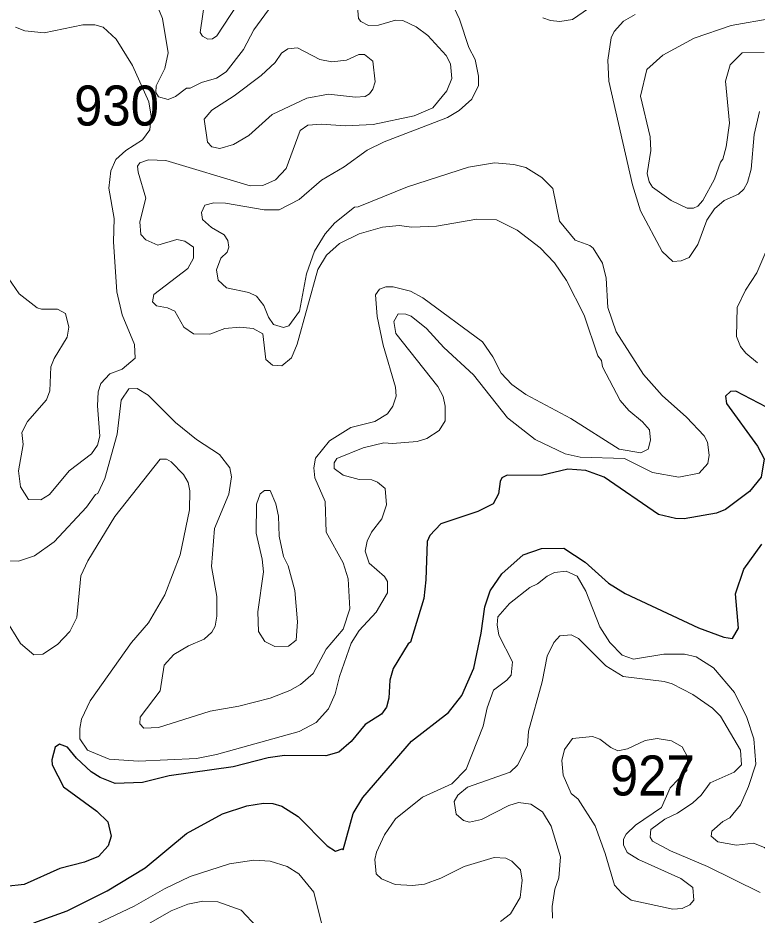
# Model space of a CAD drawing. Extents: x 763.2 to 816.8, y 7896.5 to 7952.7.
# Drawn here: x 770.229 to 773.182, y 7935.931 to 7939.514 of the extents above; entities that cross this region are included whole.
import ezdxf

# ---------------------------------------------------------------- set-up
doc = ezdxf.new("R2010")
doc.units = 0
doc.header["$LTSCALE"] = 0.064
doc.layers.add('1', color=7, linetype='Continuous', lineweight=25)
doc.layers.add('2', color=7, linetype='Continuous', lineweight=13)
doc.layers.add('21', color=7, linetype='Continuous')

msp = doc.modelspace()

# ---------------------------------------------------------------- linework, layer by layer
at = {"layer": '1'}
for points in [[(773.2812, 7937.9273), (773.0967, 7938.0238), (773.0756, 7938.0219), (773.0558, 7938.0031), (773.0605, 7937.9739)], [(773.0605, 7937.9739), (773.1835, 7937.8044), (773.211, 7937.7528), (773.1984, 7937.6801), (773.1522, 7937.6223), (773.0562, 7937.5513)], [(773.0562, 7937.5513), (773.0195, 7937.5363), (772.8901, 7937.5136), (772.8557, 7937.5154), (772.7882, 7937.5314), (772.5712, 7937.6807), (772.4982, 7937.7073), (772.4259, 7937.7122), (772.3191, 7937.6865), (772.1834, 7937.6877), (772.1626, 7937.6769), (772.1553, 7937.6633), (772.1493, 7937.6133), (772.1276, 7937.5741), (772.0669, 7937.543), (771.9188, 7937.4939), (771.8743, 7937.4467), (771.8639, 7937.4234), (771.8591, 7937.27), (771.8507, 7937.1955), (771.7971, 7937.0204), (771.7875, 7937.0141), (771.7275, 7936.9153), (771.7144, 7936.8693), (771.711, 7936.7978), (771.7012, 7936.7616), (771.6807, 7936.7328), (771.6157, 7936.6917), (771.5596, 7936.6239), (771.5108, 7936.5812), (771.4588, 7936.567), (771.2936, 7936.5683), (771.2287, 7936.5585), (771.0881, 7936.5226), (770.8333, 7936.4877), (770.7265, 7936.4602), (770.6175, 7936.4569), (770.5566, 7936.4801), (770.5209, 7936.5034), (770.4631, 7936.5576), (770.4265, 7936.6017), (770.3942, 7936.6133), (770.3776, 7936.6015), (770.3635, 7936.5513), (770.3652, 7936.5308), (770.4101, 7936.4434), (770.5435, 7936.3455), (770.5875, 7936.3033), (770.6014, 7936.2456), (770.589, 7936.2073), (770.5506, 7936.1646), (770.4948, 7936.142), (770.3954, 7936.1168), (770.2539, 7936.0529), (770.1802, 7936.0457)], [(770.292, 7935.8995), (770.4249, 7935.9477), (770.5852, 7936.0279), (770.7366, 7936.119), (770.9019, 7936.2574), (771.0455, 7936.3352), (771.1433, 7936.3679), (771.2097, 7936.3779), (771.2466, 7936.376), (771.2827, 7936.366), (771.3488, 7936.3241), (771.4645, 7936.2073), (771.4975, 7936.1862), (771.5237, 7936.1949), (771.5285, 7936.1915), (771.568, 7936.3368), (771.607, 7936.4003), (771.8008, 7936.6255), (771.9496, 7936.74), (772.0021, 7936.8076), (772.0499, 7936.917), (772.0802, 7937.0569), (772.0939, 7937.1618), (772.1162, 7937.226), (772.1619, 7937.2938), (772.2478, 7937.37), (772.3208, 7937.3951), (772.41, 7937.3964), (772.4949, 7937.341), (772.5884, 7937.2561), (772.6544, 7937.2154), (772.9478, 7937.0783), (773.0492, 7937.041), (773.0836, 7937.0356), (773.1076, 7937.0774), (773.0964, 7937.2137), (773.1293, 7937.313), (773.2012, 7937.413)]]:
    msp.add_lwpolyline(points, dxfattribs=at)
at = {"layer": '2'}
for points in [[(770.9762, 7939.5948), (770.9569, 7939.4564), (770.9667, 7939.4416), (770.9877, 7939.4299), (771.0064, 7939.4304), (771.0238, 7939.4431), (771.1605, 7939.6533)], [(770.7698, 7939.5998), (770.8069, 7939.512), (770.8283, 7939.3754), (770.8152, 7939.3122), (770.7804, 7939.2429), (770.7793, 7939.2162), (770.7898, 7939.1994), (770.8287, 7939.1883), (770.8583, 7939.2001), (770.9027, 7939.234), (770.917, 7939.2345), (770.9626, 7939.2569), (771.0224, 7939.2737), (771.0603, 7939.2995), (771.1299, 7939.389), (771.1718, 7939.467), (771.2301, 7939.5464)], [(771.5845, 7939.5744), (771.5896, 7939.5124), (771.5988, 7939.5001), (771.6296, 7939.4841), (771.6691, 7939.4857), (771.7374, 7939.5051), (771.7671, 7939.5037), (771.8196, 7939.4792), (771.867, 7939.4445), (771.9393, 7939.364), (771.957, 7939.3307), (771.9623, 7939.2728), (771.9429, 7939.2237), (771.886, 7939.1553), (771.8119, 7939.1228), (771.6477, 7939.0894), (771.5358, 7939.0832), (771.4414, 7939.0897), (771.3865, 7939.0858), (771.3559, 7939.0642), (771.301, 7938.9128), (771.2582, 7938.8681), (771.2071, 7938.845), (771.1561, 7938.8432), (770.8193, 7938.9448), (770.7503, 7938.9482), (770.7157, 7938.9354), (770.707, 7938.9226), (770.7084, 7938.8981), (770.7398, 7938.7948), (770.7151, 7938.6994), (770.7201, 7938.6499), (770.7398, 7938.6282), (770.7874, 7938.6072), (770.8641, 7938.629), (770.8952, 7938.6229), (770.9298, 7938.5985), (770.9299, 7938.5549), (770.9076, 7938.5137), (770.7722, 7938.4102), (770.7664, 7938.38), (770.7828, 7938.365), (770.8266, 7938.3561), (770.855, 7938.3428), (770.891, 7938.2793), (770.9296, 7938.2521), (770.9954, 7938.2514), (771.0551, 7938.2742), (771.1159, 7938.2793), (771.169, 7938.2741), (771.2066, 7938.252), (771.2185, 7938.1496), (771.2453, 7938.127), (771.2829, 7938.1252), (771.322, 7938.1573), (771.3448, 7938.2111), (771.4267, 7938.5095), (771.462, 7938.5665)], [(771.9598, 7939.5797), (771.9929, 7939.5096), (772.0299, 7939.397), (772.0562, 7939.3484), (772.0692, 7939.2812), (772.0692, 7939.2447), (772.0424, 7939.1893), (771.9914, 7939.1451), (771.9446, 7939.117), (771.6923, 7939.0202), (771.624, 7938.986), (771.5328, 7938.92), (771.4419, 7938.8668), (771.3517, 7938.7893), (771.2722, 7938.7479), (771.213, 7938.7478), (771.0585, 7938.774), (771.0118, 7938.7756), (770.9749, 7938.7672), (770.9619, 7938.7371), (770.9667, 7938.709), (771.0021, 7938.6776), (771.0527, 7938.648), (771.0672, 7938.6251), (771.0713, 7938.5984), (771.065, 7938.5792), (771.0394, 7938.5554), (771.022, 7938.5078), (771.0288, 7938.4676), (771.062, 7938.4357), (771.1513, 7938.418), (771.1825, 7938.4033), (771.2105, 7938.3662), (771.2295, 7938.3189), (771.2493, 7938.2896), (771.2904, 7938.278), (771.3117, 7938.285), (771.3543, 7938.3425), (771.3813, 7938.4921), (771.4139, 7938.5825), (771.4567, 7938.6514), (771.4946, 7938.6957), (771.574, 7938.7586), (771.5876, 7938.7595), (771.7856, 7938.84), (772.0283, 7938.9185), (772.1323, 7938.9352), (772.2097, 7938.9289), (772.2582, 7938.9169)], [(772.508, 7939.5515), (772.4441, 7939.5083), (772.394, 7939.5004), (772.3571, 7939.504), (772.3265, 7939.515)], [(773.1919, 7939.1412), (773.1705, 7939.0492), (773.1586, 7938.9099), (773.1442, 7938.8574), (773.1294, 7938.8306), (773.1078, 7938.8105), (773.0499, 7938.785), (773.0116, 7938.7515), (772.9811, 7938.7061), (772.9458, 7938.6095), (772.9102, 7938.5576), (772.8781, 7938.5437), (772.8451, 7938.5409), (772.8029, 7938.5815), (772.7165, 7938.7435), (772.6842, 7938.8474), (772.5903, 7939.2625), (772.5853, 7939.3458), (772.5985, 7939.4356), (772.611, 7939.4606), (772.6482, 7939.501), (772.6954, 7939.5284)], [(773.2101, 7939.3757), (773.1228, 7939.3753), (773.0739, 7939.3265), (773.0554, 7939.2616), (773.0718, 7939.0944), (773.0587, 7938.9999), (773.0454, 7938.95), (773.0357, 7938.9379), (773.0118, 7938.8698), (772.9648, 7938.7857), (772.9452, 7938.7627), (772.9275, 7938.7544), (772.9021, 7938.7546), (772.8392, 7938.7856), (772.7646, 7938.8382), (772.7507, 7938.8596), (772.7431, 7938.8934), (772.7577, 7938.9849), (772.7544, 7939.04), (772.7169, 7939.2024), (772.742, 7939.3084), (772.805, 7939.3653), (772.9309, 7939.4339), (773.0781, 7939.4843), (773.2454, 7939.5138)], [(770.5225, 7937.773), (770.5471, 7937.8073), (770.5554, 7937.8441), (770.5459, 7937.9645), (770.549, 7938.0215), (770.5597, 7938.0538), (770.5954, 7938.0934), (770.645, 7938.1121), (770.6968, 7938.156), (770.6938, 7938.2098), (770.6446, 7938.3281), (770.6232, 7938.4207), (770.6099, 7938.6206), (770.6131, 7938.7139), (770.592, 7938.834), (770.6001, 7938.9039), (770.6201, 7938.9491), (770.6591, 7938.9844), (770.7265, 7939.0272), (770.7559, 7939.0675), (770.761, 7939.1215), (770.7513, 7939.1794), (770.6869, 7939.3244), (770.6212, 7939.4298), (770.5694, 7939.477), (770.5353, 7939.4873), (770.4873, 7939.4873), (770.3331, 7939.4546), (770.2566, 7939.4627), (770.2191, 7939.4772)], [(772.2582, 7938.9169), (772.322, 7938.8775), (772.3663, 7938.8335), (772.3929, 7938.7023), (772.4551, 7938.6268), (772.5143, 7938.606)], [(771.8025, 7938.6787), (771.9015, 7938.6821), (772.0625, 7938.71), (772.1405, 7938.7081), (772.2235, 7938.6664), (772.3153, 7938.5955), (772.3727, 7938.5363), (772.4208, 7938.4659), (772.4906, 7938.3278), (772.546, 7938.1644), (772.5606, 7938.1455), (772.5644, 7938.1211), (772.6351, 7937.9858), (772.6692, 7937.9458), (772.7239, 7937.9009), (772.7525, 7937.869), (772.7564, 7937.8283), (772.7464, 7937.7919), (772.718, 7937.7768), (772.6313, 7937.7923), (772.4373, 7937.9145), (772.2586, 7938.0099), (772.2018, 7938.0499), (772.1597, 7938.0954), (772.1267, 7938.1611), (772.0853, 7938.2205), (771.8468, 7938.3964), (771.7974, 7938.4225), (771.7283, 7938.4404), (771.6989, 7938.4404), (771.6739, 7938.4306), (771.6568, 7938.4078), (771.6634, 7938.3214), (771.6878, 7938.2078), (771.7378, 7938.0393), (771.7404, 7938.0034), (771.7265, 7937.9631), (771.7049, 7937.9334), (771.6548, 7937.9022), (771.559, 7937.879), (771.4731, 7937.8258), (771.417, 7937.7562), (771.4104, 7937.718), (771.4154, 7937.6774), (771.4566, 7937.5833), (771.4596, 7937.4606), (771.5278, 7937.3374), (771.5482, 7937.2736), (771.5547, 7937.1547), (771.5284, 7937.0732), (771.4603, 7936.993), (771.4082, 7936.8954), (771.3582, 7936.8517), (771.3149, 7936.8281), (771.237, 7936.798), (771.1118, 7936.766), (770.9961, 7936.746), (770.7897, 7936.6806), (770.7312, 7936.6775), (770.7153, 7936.6953), (770.7166, 7936.7218), (770.7968, 7936.826), (770.8126, 7936.9287), (770.8521, 7936.9716), (770.9101, 7937.0069), (770.9734, 7937.0336), (771.0032, 7937.0605), (771.0162, 7937.0844), (771.024, 7937.125), (771.024, 7937.2039), (771.0027, 7937.3236), (771.0145, 7937.4748), (771.0718, 7937.6128), (771.0815, 7937.6812), (771.0754, 7937.7176), (771.0334, 7937.7704), (770.9422, 7937.8309), (770.8583, 7937.8981), (770.749, 7938.0071), (770.7049, 7938.0339), (770.6719, 7938.033), (770.6414, 7937.9883), (770.6245, 7937.8522), (770.5753, 7937.6746), (770.5474, 7937.6147), (770.5391, 7937.6115), (770.5025, 7937.5608), (770.3738, 7937.4221), (770.2943, 7937.3658), (770.2307, 7937.345), (770.1905, 7937.3458)], [(771.462, 7938.5665), (771.5132, 7938.6141), (771.592, 7938.6521), (771.6855, 7938.6791), (771.7515, 7938.6852), (771.8025, 7938.6787)], [(773.1842, 7938.1368), (773.137, 7938.1748), (773.1154, 7938.2019), (773.0999, 7938.2425), (773.103, 7938.3575), (773.1359, 7938.4273), (773.1815, 7938.4957), (773.2591, 7938.6804)], [(772.5143, 7938.606), (772.527, 7938.5954), (772.565, 7938.5348), (772.5789, 7938.4753), (772.5853, 7938.3584), (772.6193, 7938.261), (772.7284, 7938.0904), (772.8023, 7938.0068), (772.8998, 7937.9204), (772.9712, 7937.8454), (772.9845, 7937.8202), (772.9911, 7937.7685), (772.985, 7937.7352), (772.951, 7937.6961), (772.8691, 7937.6797), (772.7645, 7937.6985), (772.6521, 7937.7552), (772.4752, 7937.7601), (772.4154, 7937.7735), (772.2949, 7937.83), (772.1846, 7937.9174), (772.0483, 7938.0882), (771.9301, 7938.1984), (771.8605, 7938.2744), (771.7994, 7938.3229), (771.7783, 7938.3318), (771.7479, 7938.3319), (771.7308, 7938.3016), (771.739, 7938.2538), (771.9065, 7938.0427), (771.9279, 7938.0024), (771.9361, 7937.9631), (771.936, 7937.9056), (771.9114, 7937.867), (771.8625, 7937.8352), (771.8244, 7937.8227), (771.7259, 7937.8144), (771.6904, 7937.8174), (771.6081, 7937.7979), (771.5031, 7937.754), (771.4927, 7937.7368), (771.4928, 7937.7143), (771.528, 7937.6881), (771.5927, 7937.6704), (771.643, 7937.6695), (771.666, 7937.6598), (771.6961, 7937.6343), (771.7011, 7937.5701), (771.683, 7937.5138), (771.6419, 7937.4609), (771.6239, 7937.4248), (771.6158, 7937.3849), (771.6321, 7937.3367), (771.6933, 7937.2829), (771.7058, 7937.2637), (771.7059, 7937.2183), (771.6606, 7937.1411), (771.5917, 7937.0681), (771.5596, 7937.0166), (771.5133, 7936.8844), (771.4959, 7936.8141), (771.4698, 7936.7549), (771.4206, 7936.7006), (771.3519, 7936.6648), (771.0214, 7936.5724), (770.9425, 7936.5558), (770.7098, 7936.5456), (770.5938, 7936.5543), (770.507, 7936.59), (770.4764, 7936.6343), (770.4756, 7936.6756), (770.4829, 7936.7134), (770.5176, 7936.7865), (770.6829, 7937.0193), (770.7499, 7937.0983), (770.8162, 7937.21), (770.8771, 7937.3701), (770.9137, 7937.5491), (770.9154, 7937.626), (770.9088, 7937.6582), (770.8908, 7937.691), (770.8415, 7937.7418), (770.822, 7937.7516), (770.7971, 7937.7522), (770.6161, 7937.5228), (770.508, 7937.3459), (770.4799, 7937.2861), (770.4634, 7937.1193), (770.436, 7937.0638), (770.3868, 7937.0111), (770.3279, 7936.9728), (770.2922, 7936.9702), (770.2385, 7937.0152), (770.1768, 7937.1171)], [(770.1895, 7938.476), (770.2331, 7938.413), (770.3053, 7938.3571), (770.323, 7938.3518), (770.3873, 7938.3517), (770.4191, 7938.3335), (770.4323, 7938.2794), (770.4257, 7938.2398), (770.3733, 7938.1545), (770.36, 7938.121), (770.3557, 7938.0245), (770.3424, 7937.9895), (770.2665, 7937.9029)], [(770.2665, 7937.9029), (770.2445, 7937.8588), (770.2498, 7937.8111), (770.2303, 7937.7058), (770.2389, 7937.6411), (770.2712, 7937.5913)], [(770.2712, 7937.5913), (770.3204, 7937.5894), (770.3551, 7937.6107), (770.4336, 7937.7052), (770.5225, 7937.773)], [(772.1568, 7935.9049), (772.1962, 7935.9364), (772.2348, 7936.001), (772.2433, 7936.0699), (772.2364, 7936.1114), (772.2018, 7936.146), (772.1777, 7936.1576), (772.1315, 7936.161), (772.0117, 7936.1248), (771.9183, 7936.0782), (771.8532, 7936.0548), (771.8046, 7936.0493), (771.7364, 7936.0525), (771.6818, 7936.0755), (771.6603, 7936.0957), (771.6552, 7936.153), (771.6616, 7936.1817), (771.693, 7936.2514), (771.7368, 7936.3149), (771.8445, 7936.4017), (771.9629, 7936.4556), (772.0202, 7936.5137), (772.0881, 7936.6861), (772.1039, 7936.7583), (772.1288, 7936.8297), (772.182, 7936.869), (772.1993, 7936.889), (772.2054, 7936.9425), (772.1507, 7937.0492), (772.1434, 7937.0903), (772.1468, 7937.1223), (772.1925, 7937.175), (772.2736, 7937.2397), (772.3044, 7937.2546), (772.3427, 7937.2844), (772.3725, 7937.2988), (772.4197, 7937.3049), (772.4631, 7937.2851), (772.4978, 7937.2249), (772.5543, 7937.0829), (772.594, 7937.02), (772.6435, 7936.9693), (772.6889, 7936.9532), (772.8098, 7936.9727), (772.8919, 7936.9729), (772.9385, 7936.9629), (773.0081, 7936.9181)], [(772.1951, 7936.5011), (772.225, 7936.5303), (772.2646, 7936.6088), (772.2682, 7936.6655), (772.3237, 7936.8621), (772.3431, 7936.9647), (772.3697, 7937.0199), (772.3944, 7937.0469), (772.4388, 7937.0504), (772.4684, 7937.0353), (772.5776, 7936.9262), (772.6467, 7936.8843), (772.8111, 7936.8641), (772.8433, 7936.8545), (772.9255, 7936.8118), (773.0038, 7936.7579), (773.0362, 7936.7259), (773.1161, 7936.5899), (773.1194, 7936.5304), (773.0899, 7936.5014), (772.9941, 7936.4589), (772.9585, 7936.4095), (772.925, 7936.3791), (772.864, 7936.3382), (772.8132, 7936.3134), (772.7575, 7936.2721), (772.7547, 7936.2422), (772.7646, 7936.2268), (772.8361, 7936.1876), (772.984, 7936.125), (773.1949, 7936.0211)], [(773.0081, 7936.9181), (773.0917, 7936.8195), (773.1414, 7936.7205), (773.1688, 7936.6354), (773.1768, 7936.5341), (773.1482, 7936.4444)], [(772.0087, 7936.3093), (771.9794, 7936.3334), (771.9723, 7936.3848), (771.9863, 7936.41), (772.0243, 7936.4415), (772.1951, 7936.5011)], [(773.1482, 7936.4444), (773.1152, 7936.3717), (773.0737, 7936.3191), (773.045, 7936.305), (773.0017, 7936.2667), (772.998, 7936.2457), (773.0255, 7936.2237), (773.0997, 7936.2104), (773.168, 7936.2186), (773.212, 7936.2015), (773.2298, 7936.1835), (773.2676, 7936.1127), (773.3186, 7935.9747), (773.3511, 7935.9326), (773.3877, 7935.905)], [(772.3652, 7935.9188), (772.3635, 7935.9654), (772.3734, 7936.0344), (772.3895, 7936.0799), (772.3962, 7936.1636), (772.3592, 7936.2865), (772.3242, 7936.343), (772.278, 7936.3744), (772.2294, 7936.3812), (772.1896, 7936.3689), (772.0807, 7936.3123), (772.0328, 7936.3024), (772.0087, 7936.3093)], [(770.4203, 7935.8369), (770.6931, 7935.9667), (770.8147, 7936.0358), (770.9172, 7936.0853), (771.0743, 7936.1359), (771.1713, 7936.1507), (771.236, 7936.1462), (771.305, 7936.1248), (771.3511, 7936.0952), (771.4115, 7936.0227), (771.4496, 7935.8661)], [(770.6688, 7935.8494), (770.8403, 7935.9482), (770.9077, 7935.9747), (770.9672, 7935.9868), (771.0274, 7935.9836), (771.1208, 7935.9505), (771.1833, 7935.8833)]]:
    msp.add_lwpolyline(points, dxfattribs=at)
for points in [[(771.6566, 7939.2596), (771.6471, 7939.3413), (771.6139, 7939.3686), (771.5902, 7939.3687), (771.541, 7939.3459), (771.4829, 7939.3386), (771.4346, 7939.3488), (771.3461, 7939.3947), (771.3065, 7939.3907), (771.2824, 7939.3738), (771.2562, 7939.3366), (771.2004, 7939.284), (771.092, 7939.2035), (771.0029, 7939.1463), (770.9731, 7939.1101), (770.9854, 7939.018), (771.004, 7938.9997), (771.0349, 7938.9929), (771.0901, 7939.0086), (771.1506, 7939.0453), (771.2447, 7939.1281), (771.3831, 7939.1945), (771.4702, 7939.2093), (771.5778, 7939.1981), (771.6161, 7939.2012), (771.6334, 7939.2114), (771.6471, 7939.2302)], [(771.3353, 7937.2278), (771.3085, 7937.3255), (771.2902, 7937.363), (771.2724, 7937.4439), (771.2692, 7937.5245), (771.2597, 7937.5739), (771.2358, 7937.6265), (771.2141, 7937.6267), (771.1966, 7937.6136), (771.1818, 7937.572), (771.1811, 7937.4569), (771.2047, 7937.3532), (771.2096, 7937.3014), (771.1868, 7937.1421), (771.1903, 7937.0642), (771.2151, 7937.0233), (771.2552, 7937.0043), (771.3097, 7937.0052), (771.3408, 7937.029), (771.3461, 7937.1027)], [(772.8824, 7936.6032), (772.8402, 7936.6275), (772.7827, 7936.6358), (772.735, 7936.6283), (772.6645, 7936.5944), (772.6252, 7936.5868), (772.5975, 7936.5998), (772.5539, 7936.6342), (772.524, 7936.6441), (772.4447, 7936.6359), (772.412, 7936.5929), (772.4013, 7936.5487), (772.4074, 7936.4903), (772.4397, 7936.4171), (772.4675, 7936.3938), (772.5352, 7936.2879), (772.5757, 7936.1763), (772.6123, 7936.0502), (772.6412, 7936.0181), (772.6796, 7935.9908), (772.846, 7935.954), (772.8827, 7935.9573), (772.9131, 7935.9715), (772.9288, 7935.9899), (772.9251, 7936.0408), (772.8768, 7936.0768), (772.7079, 7936.1531), (772.6627, 7936.1812), (772.6481, 7936.2115), (772.6477, 7936.2338), (772.6586, 7936.2537), (772.6965, 7936.2901), (772.8005, 7936.3604), (772.8345, 7936.4388), (772.9017, 7936.5087), (772.9055, 7936.5608)]]:
    msp.add_lwpolyline(points, close=True, dxfattribs=at)

# ---------------------------------------------------------------- texts
at = {"layer": '21', "width": 0.95}
for s, p in [('930', (770.453, 7939.0845)), ('927', (772.5939, 7936.4085))]:
    msp.add_text(s, height=0.16, dxfattribs=at).set_placement(p)

doc.saveas('drawing.dxf')
